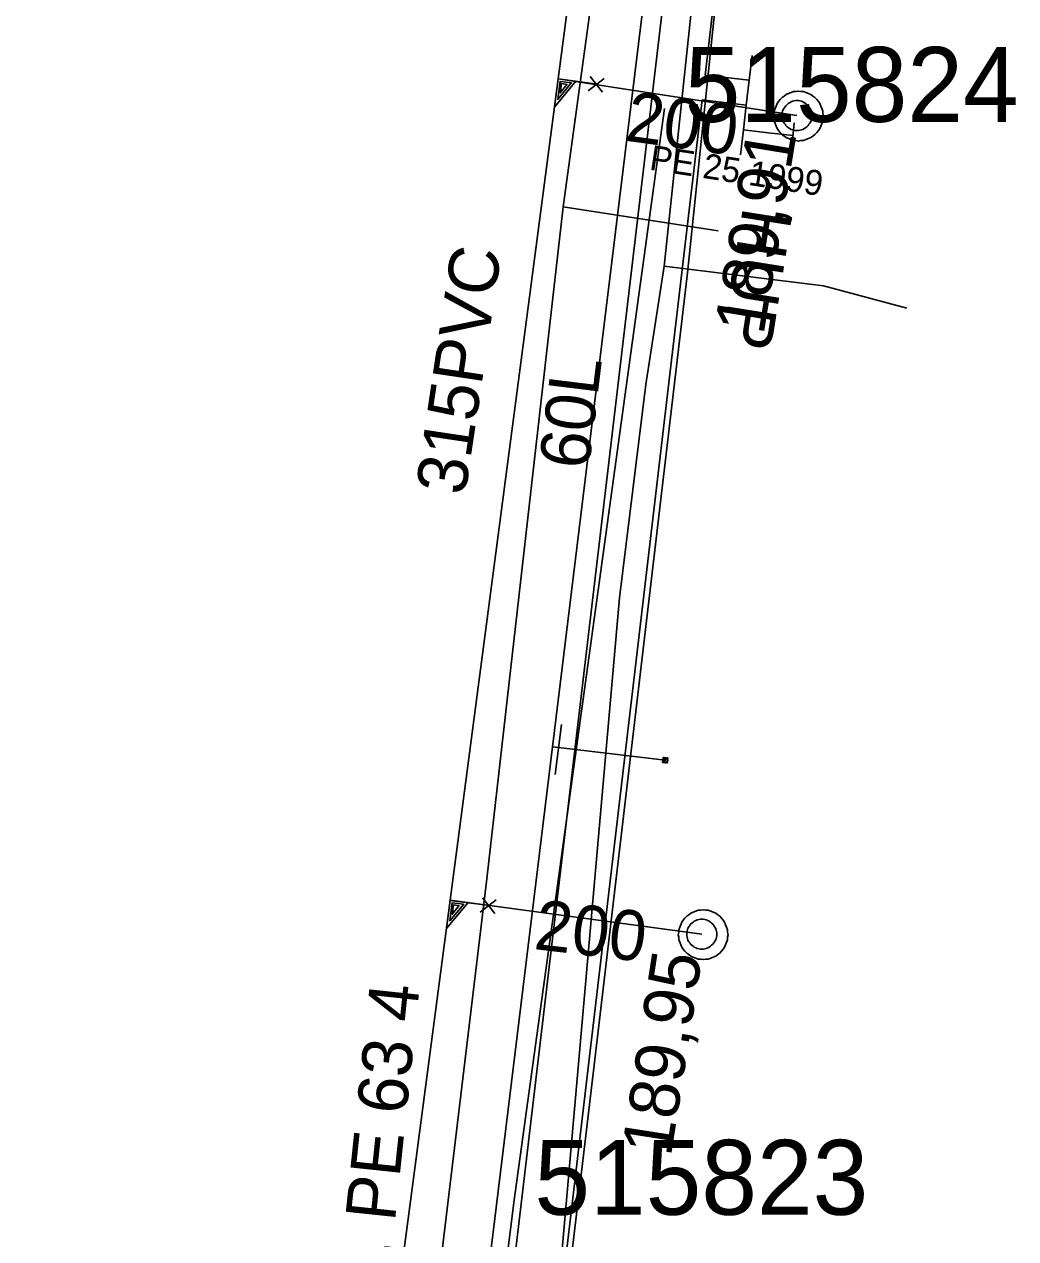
# Model space of a CAD drawing. Extents: x -746464 to -745690, y -1051581 to -1049993.
# Drawn here: x -745937.38 to -745917.51, y -1050935.1 to -1050910.77 of the extents above; entities that cross this region are included whole.
import ezdxf

# ---------------------------------------------------------------- set-up
doc = ezdxf.new("R2010")
doc.units = 0
for name, color, linetype in [('04_CETIN_sdelovaci_podzem', 7, 'Continuous'), ('45_Eltodo_popisy', 7, 'Continuous'), ('45_Eltodo_vedeni_NN_zemni', 7, 'Continuous'), ('48_Prazs_plynarenska_STL', 7, 'Continuous'), ('48_Prazs_plynarenska_STL_popisy', 7, 'Continuous'), ('51_PVaK_kanal_jednotna_neoverena poloha_pripojka', 7, 'Continuous'), ('51_PVaK_kanal_jednotna_overena poloha_rad', 7, 'Continuous'), ('51_PVaK_kanal_objekty', 7, 'Continuous'), ('51_PVaK_kanal_popisy', 7, 'Continuous'), ('51_PVaK_vodovod_chranicky_objekty', 7, 'Continuous'), ('51_PVaK_vodovod_NEPROVOZUJE PVK_neoverene poloha', 7, 'Continuous'), ('51_PVaK_vodovod_popisy', 7, 'Continuous'), ('55_PREdi_NN', 7, 'Continuous'), ('55_PREdi_NN_pripojovaci_misto', 7, 'Continuous')]:
    doc.layers.add(name, color=color, linetype=linetype)

msp = doc.modelspace()

# ---------------------------------------------------------------- linework, layer by layer
at = {"layer": '04_CETIN_sdelovaci_podzem'}
for points in [[(-745924.55, -1050915.62), (-745923.62, -1050906.81), (-745922.95, -1050900.75), (-745922.46, -1050899.03), (-745919.61, -1050899.3), (-745917.65, -1050899.8)], [(-745926.9, -1050938.73), (-745925.45, -1050922.26), (-745924.92, -1050917.99), (-745924.55, -1050915.62)], [(-745924.55, -1050915.62), (-745921.36, -1050916.01), (-745919.69, -1050916.46)], [(-745924.92, -1050917.99), (-745925.45, -1050922.26)]]:
    msp.add_lwpolyline(points, dxfattribs=at)
at = {"layer": '45_Eltodo_vedeni_NN_zemni'}
for points in [[(-745927.567, -1050934.378), (-745924.544, -1050912.461)], [(-745930.562, -1050958.466), (-745927.567, -1050934.378)]]:
    msp.add_lwpolyline(points, dxfattribs=at)
at = {"layer": '48_Prazs_plynarenska_STL'}
for points in [[(-745924.24, -1050897.439), (-745924.39, -1050898.5), (-745926.58, -1050914.43), (-745928.11, -1050927.89), (-745929.03, -1050935.56), (-745929.042, -1050935.678), (-745929.45, -1050939.54), (-745929.68, -1050942.17), (-745930.6, -1050952.07), (-745931.04, -1050958.72), (-745931.04, -1050959.41), (-745931.16, -1050963.77), (-745931.63, -1050972.21), (-745932.22, -1050976.26), (-745932.83, -1050980.22), (-745934.11, -1050987.61), (-745935.84, -1050998.78), (-745937.38, -1051010.18), (-745934.03, -1051011.36), (-745934.04, -1051011.96)], [(-745926.58, -1050914.43), (-745923.469, -1050914.909)]]:
    msp.add_lwpolyline(points, dxfattribs=at)
at = {"layer": '51_PVaK_kanal_jednotna_neoverena poloha_pripojka'}
for p, q in [((-745921.89, -1050912.6), (-745926.679, -1050911.862)), ((-745923.8, -1050929), (-745928.844, -1050928.32))]:
    msp.add_line(p, q, dxfattribs=at)
at = {"layer": '51_PVaK_kanal_jednotna_overena poloha_rad'}
msp.add_lwpolyline([(-745924.23, -1050893.24), (-745924.489, -1050895.205), (-745926.679, -1050911.862), (-745928.844, -1050928.32), (-745930.07, -1050937.64)], dxfattribs=at)
at = {"layer": '51_PVaK_kanal_objekty'}
for p, q in [((-745925.786, -1050912.128), (-745926.033, -1050911.815)), ((-745926.074, -1050912.101), (-745925.754, -1050911.857)), ((-745928.239, -1050928.557), (-745927.919, -1050928.313)), ((-745927.95, -1050928.584), (-745928.197, -1050928.271))]:
    msp.add_line(p, q, dxfattribs=at)
for points in [[(-745925.888, -1050911.97), (-745926.679, -1050911.866), (-745926.754, -1050912.431), (-745926.322, -1050911.913)], [(-745926.407, -1050911.944), (-745926.638, -1050911.914), (-745926.685, -1050912.275), (-745926.407, -1050911.94)], [(-745926.496, -1050911.975), (-745926.611, -1050911.96), (-745926.635, -1050912.145), (-745926.495, -1050911.971)], [(-745921.36, -1050912.61), (-745921.37, -1050912.56), (-745921.37, -1050912.51), (-745921.39, -1050912.46), (-745921.41, -1050912.41), (-745921.43, -1050912.36), (-745921.46, -1050912.32), (-745921.49, -1050912.28), (-745921.53, -1050912.24), (-745921.57, -1050912.21), (-745921.61, -1050912.18), (-745921.66, -1050912.16), (-745921.71, -1050912.14), (-745921.76, -1050912.12), (-745921.81, -1050912.12), (-745921.86, -1050912.11), (-745921.91, -1050912.12), (-745921.96, -1050912.12), (-745922.01, -1050912.14), (-745922.06, -1050912.16), (-745922.11, -1050912.18), (-745922.15, -1050912.21), (-745922.19, -1050912.24), (-745922.23, -1050912.28), (-745922.26, -1050912.32), (-745922.29, -1050912.36), (-745922.31, -1050912.41), (-745922.33, -1050912.46), (-745922.35, -1050912.51), (-745922.35, -1050912.56), (-745922.36, -1050912.61), (-745922.35, -1050912.66), (-745922.35, -1050912.71), (-745922.33, -1050912.76), (-745922.31, -1050912.81), (-745922.29, -1050912.86), (-745922.26, -1050912.9), (-745922.23, -1050912.94), (-745922.19, -1050912.98), (-745922.15, -1050913.01), (-745922.11, -1050913.04), (-745922.06, -1050913.06), (-745922.01, -1050913.08), (-745921.96, -1050913.1), (-745921.91, -1050913.1), (-745921.86, -1050913.11), (-745921.81, -1050913.1), (-745921.76, -1050913.1), (-745921.71, -1050913.08), (-745921.66, -1050913.06), (-745921.61, -1050913.04), (-745921.57, -1050913.01), (-745921.53, -1050912.98), (-745921.49, -1050912.94), (-745921.46, -1050912.9), (-745921.43, -1050912.86), (-745921.41, -1050912.81), (-745921.39, -1050912.76), (-745921.37, -1050912.71), (-745921.37, -1050912.66), (-745921.36, -1050912.61)], [(-745921.59, -1050912.6), (-745921.59, -1050912.57), (-745921.596, -1050912.54), (-745921.602, -1050912.51), (-745921.614, -1050912.48), (-745921.632, -1050912.45), (-745921.65, -1050912.426), (-745921.668, -1050912.402), (-745921.692, -1050912.378), (-745921.716, -1050912.36), (-745921.74, -1050912.342), (-745921.77, -1050912.324), (-745921.8, -1050912.312), (-745921.83, -1050912.306), (-745921.86, -1050912.3), (-745921.89, -1050912.3), (-745921.92, -1050912.3), (-745921.95, -1050912.306), (-745921.98, -1050912.312), (-745922.01, -1050912.324), (-745922.04, -1050912.342), (-745922.064, -1050912.36), (-745922.088, -1050912.378), (-745922.112, -1050912.402), (-745922.13, -1050912.426), (-745922.148, -1050912.45), (-745922.166, -1050912.48), (-745922.178, -1050912.51), (-745922.184, -1050912.54), (-745922.19, -1050912.57), (-745922.19, -1050912.6), (-745922.19, -1050912.63), (-745922.184, -1050912.66), (-745922.178, -1050912.69), (-745922.166, -1050912.72), (-745922.148, -1050912.75), (-745922.13, -1050912.774), (-745922.112, -1050912.798), (-745922.088, -1050912.822), (-745922.064, -1050912.84), (-745922.04, -1050912.858), (-745922.01, -1050912.876), (-745921.98, -1050912.888), (-745921.95, -1050912.894), (-745921.92, -1050912.9), (-745921.89, -1050912.9), (-745921.86, -1050912.9), (-745921.83, -1050912.894), (-745921.8, -1050912.888), (-745921.77, -1050912.876), (-745921.74, -1050912.858), (-745921.716, -1050912.84), (-745921.692, -1050912.822), (-745921.668, -1050912.798), (-745921.65, -1050912.774), (-745921.632, -1050912.75), (-745921.614, -1050912.72), (-745921.602, -1050912.69), (-745921.596, -1050912.66), (-745921.59, -1050912.63), (-745921.59, -1050912.6)], [(-745928.053, -1050928.426), (-745928.844, -1050928.322), (-745928.919, -1050928.887), (-745928.487, -1050928.369)], [(-745928.572, -1050928.4), (-745928.802, -1050928.37), (-745928.85, -1050928.731), (-745928.571, -1050928.396)], [(-745928.661, -1050928.431), (-745928.776, -1050928.415), (-745928.8, -1050928.601), (-745928.66, -1050928.427)], [(-745923.27, -1050929.01), (-745923.28, -1050928.96), (-745923.28, -1050928.91), (-745923.3, -1050928.86), (-745923.32, -1050928.81), (-745923.34, -1050928.76), (-745923.37, -1050928.72), (-745923.4, -1050928.68), (-745923.44, -1050928.64), (-745923.48, -1050928.61), (-745923.52, -1050928.58), (-745923.57, -1050928.56), (-745923.62, -1050928.54), (-745923.67, -1050928.52), (-745923.72, -1050928.52), (-745923.77, -1050928.51), (-745923.82, -1050928.52), (-745923.87, -1050928.52), (-745923.92, -1050928.54), (-745923.97, -1050928.56), (-745924.02, -1050928.58), (-745924.06, -1050928.61), (-745924.1, -1050928.64), (-745924.14, -1050928.68), (-745924.17, -1050928.72), (-745924.2, -1050928.76), (-745924.22, -1050928.81), (-745924.24, -1050928.86), (-745924.26, -1050928.91), (-745924.26, -1050928.96), (-745924.27, -1050929.01), (-745924.26, -1050929.06), (-745924.26, -1050929.11), (-745924.24, -1050929.16), (-745924.22, -1050929.21), (-745924.2, -1050929.26), (-745924.17, -1050929.3), (-745924.14, -1050929.34), (-745924.1, -1050929.38), (-745924.06, -1050929.41), (-745924.02, -1050929.44), (-745923.97, -1050929.46), (-745923.92, -1050929.48), (-745923.87, -1050929.5), (-745923.82, -1050929.5), (-745923.77, -1050929.51), (-745923.72, -1050929.5), (-745923.67, -1050929.5), (-745923.62, -1050929.48), (-745923.57, -1050929.46), (-745923.52, -1050929.44), (-745923.48, -1050929.41), (-745923.44, -1050929.38), (-745923.4, -1050929.34), (-745923.37, -1050929.3), (-745923.34, -1050929.26), (-745923.32, -1050929.21), (-745923.3, -1050929.16), (-745923.28, -1050929.11), (-745923.28, -1050929.06), (-745923.27, -1050929.01)], [(-745923.5, -1050929), (-745923.5, -1050928.97), (-745923.506, -1050928.94), (-745923.512, -1050928.91), (-745923.524, -1050928.88), (-745923.542, -1050928.85), (-745923.56, -1050928.826), (-745923.578, -1050928.802), (-745923.602, -1050928.778), (-745923.626, -1050928.76), (-745923.65, -1050928.742), (-745923.68, -1050928.724), (-745923.71, -1050928.712), (-745923.74, -1050928.706), (-745923.77, -1050928.7), (-745923.8, -1050928.7), (-745923.83, -1050928.7), (-745923.86, -1050928.706), (-745923.89, -1050928.712), (-745923.92, -1050928.724), (-745923.95, -1050928.742), (-745923.974, -1050928.76), (-745923.998, -1050928.778), (-745924.022, -1050928.802), (-745924.04, -1050928.826), (-745924.058, -1050928.85), (-745924.076, -1050928.88), (-745924.088, -1050928.91), (-745924.094, -1050928.94), (-745924.1, -1050928.97), (-745924.1, -1050929), (-745924.1, -1050929.03), (-745924.094, -1050929.06), (-745924.088, -1050929.09), (-745924.076, -1050929.12), (-745924.058, -1050929.15), (-745924.04, -1050929.174), (-745924.022, -1050929.198), (-745923.998, -1050929.222), (-745923.974, -1050929.24), (-745923.95, -1050929.258), (-745923.92, -1050929.276), (-745923.89, -1050929.288), (-745923.86, -1050929.294), (-745923.83, -1050929.3), (-745923.8, -1050929.3), (-745923.77, -1050929.3), (-745923.74, -1050929.294), (-745923.71, -1050929.288), (-745923.68, -1050929.276), (-745923.65, -1050929.258), (-745923.626, -1050929.24), (-745923.602, -1050929.222), (-745923.578, -1050929.198), (-745923.56, -1050929.174), (-745923.542, -1050929.15), (-745923.524, -1050929.12), (-745923.512, -1050929.09), (-745923.506, -1050929.06), (-745923.5, -1050929.03), (-745923.5, -1050929)]]:
    msp.add_lwpolyline(points, dxfattribs=at)
at = {"layer": '51_PVaK_vodovod_chranicky_objekty'}
for p, q in [((-745926.737, -1050925.8), (-745926.614, -1050924.8)), ((-745924.587, -1050925.558), (-745924.476, -1050925.47)), ((-745924.587, -1050925.558), (-745924.584, -1050925.538)), ((-745924.587, -1050925.558), (-745924.567, -1050925.56)), ((-745924.575, -1050925.458), (-745924.577, -1050925.478)), ((-745924.575, -1050925.458), (-745924.487, -1050925.569)), ((-745924.575, -1050925.458), (-745924.555, -1050925.461)), ((-745924.487, -1050925.569), (-745924.507, -1050925.567)), ((-745924.476, -1050925.47), (-745924.495, -1050925.468)), ((-745924.487, -1050925.569), (-745924.485, -1050925.55)), ((-745924.476, -1050925.47), (-745924.478, -1050925.49))]:
    msp.add_line(p, q, dxfattribs=at)
msp.add_lwpolyline([(-745924.482, -1050925.52), (-745924.481, -1050925.515), (-745924.481, -1050925.51), (-745924.482, -1050925.505), (-745924.483, -1050925.499), (-745924.486, -1050925.494), (-745924.488, -1050925.49), (-745924.491, -1050925.485), (-745924.494, -1050925.481), (-745924.498, -1050925.478), (-745924.501, -1050925.474), (-745924.506, -1050925.471), (-745924.511, -1050925.468), (-745924.515, -1050925.466), (-745924.52, -1050925.465), (-745924.525, -1050925.464), (-745924.53, -1050925.464), (-745924.535, -1050925.464), (-745924.54, -1050925.464), (-745924.546, -1050925.466), (-745924.551, -1050925.468), (-745924.555, -1050925.471), (-745924.56, -1050925.473), (-745924.564, -1050925.477), (-745924.567, -1050925.48), (-745924.571, -1050925.484), (-745924.574, -1050925.489), (-745924.577, -1050925.493), (-745924.579, -1050925.498), (-745924.58, -1050925.503), (-745924.581, -1050925.508), (-745924.581, -1050925.513), (-745924.581, -1050925.518), (-745924.581, -1050925.523), (-745924.579, -1050925.528), (-745924.577, -1050925.534), (-745924.574, -1050925.538), (-745924.572, -1050925.542), (-745924.568, -1050925.547), (-745924.565, -1050925.55), (-745924.561, -1050925.554), (-745924.556, -1050925.557), (-745924.552, -1050925.56), (-745924.547, -1050925.561), (-745924.542, -1050925.563), (-745924.537, -1050925.563), (-745924.532, -1050925.564), (-745924.527, -1050925.564), (-745924.522, -1050925.563), (-745924.517, -1050925.562), (-745924.511, -1050925.559), (-745924.507, -1050925.557), (-745924.503, -1050925.554), (-745924.498, -1050925.551), (-745924.495, -1050925.547), (-745924.491, -1050925.544), (-745924.488, -1050925.539), (-745924.485, -1050925.534), (-745924.484, -1050925.53), (-745924.482, -1050925.525), (-745924.482, -1050925.52)], dxfattribs=at)
at = {"layer": '51_PVaK_vodovod_NEPROVOZUJE PVK_neoverene poloha'}
for p, q in [((-745926.792, -1050925.245), (-745926.67, -1050925.26)), ((-745926.67, -1050925.26), (-745924.532, -1050925.515))]:
    msp.add_line(p, q, dxfattribs=at)
msp.add_lwpolyline([(-745930.78, -1050957.82), (-745928.771, -1050941.412), (-745926.792, -1050925.245), (-745924.145, -1050903.624)], dxfattribs=at)
at = {"layer": '55_PREdi_NN'}
for points in [[(-745925.944, -1050974.322), (-745925.439, -1050973.802), (-745929.534, -1050967.465), (-745931.161, -1050966.035), (-745923.087, -1050897.794), (-745922.052, -1050897.675), (-745921.205, -1050897.823)], [(-745921.446, -1050897.706), (-745922.223, -1050897.847), (-745924.087, -1050915.752), (-745925.959, -1050931.626), (-745928.205, -1050950.605)], [(-745921.291, -1050898.315), (-745922.138, -1050898.167), (-745923.73, -1050911.79), (-745922.848, -1050911.893)], [(-745922.79, -1050911.396), (-745922.848, -1050911.893), (-745922.906, -1050912.389), (-745922.964, -1050912.886), (-745923.022, -1050913.383)], [(-745922.906, -1050912.389), (-745923.788, -1050912.286), (-745928.245, -1050950.106), (-745922.601, -1050950.687), (-745922.554, -1050950.226)], [(-745922.964, -1050912.886), (-745922.467, -1050912.944)]]:
    msp.add_lwpolyline(points, dxfattribs=at)
at = {"layer": '55_PREdi_NN_pripojovaci_misto'}
for p, q in [((-745921.996, -1050913.245), (-745921.944, -1050912.748)), ((-745922.467, -1050912.944), (-745921.97, -1050912.996))]:
    msp.add_line(p, q, dxfattribs=at)

# ---------------------------------------------------------------- texts
at = {"layer": '45_Eltodo_popisy'}
for s, p in [('515824', (-745924.14, -1050912.726)), ('515823', (-745927.154, -1050934.621))]:
    msp.add_text(s, height=1.5, dxfattribs=at).set_placement(p)
at = {"layer": '48_Prazs_plynarenska_STL_popisy'}
for s, height, rotation, p in [('PE 25 1999', 0.5, 351.2469, (-745924.865, -1050913.682)), ('HUP', 1, 261, (-745922.969, -1050914.409)), ('CH. PE 63 4', 1, 83.976, (-745930.232, -1050937.434))]:
    msp.add_text(s, height=height, rotation=rotation, dxfattribs=at).set_placement(p)
at = {"layer": '51_PVaK_kanal_popisy'}
for s, rotation, p in [('200', 352.2375, (-745925.356, -1050913.1)), ('189,91', 80.6642, (-745922.563, -1050917.014)), ('315PVC', 81.5066, (-745928.545, -1050920.227)), ('200', 353.3206, (-745927.185, -1050929.296)), ('189,95', 81.1577, (-745924.419, -1050933.475))]:
    msp.add_text(s, height=1, rotation=rotation, dxfattribs=at).set_placement(p)
at = {"layer": '51_PVaK_vodovod_popisy'}
msp.add_text('60L', height=1, rotation=83.0186, dxfattribs=at).set_placement((-745926.07, -1050919.71))

doc.saveas('drawing.dxf')
